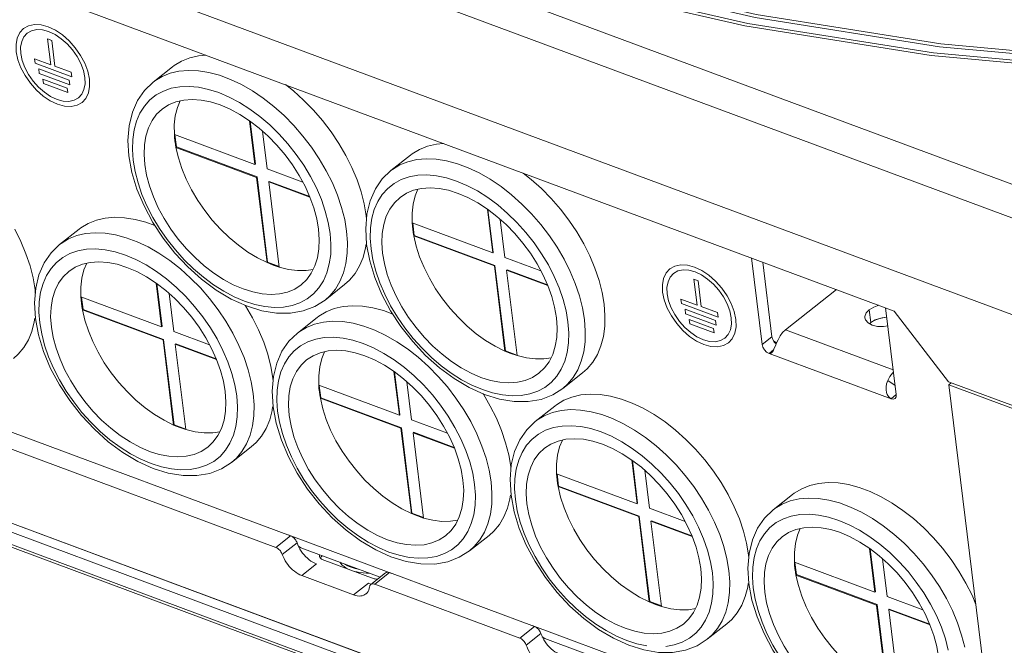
# Model space of a CAD drawing. Header units: millimetres. Extents: x -473 to 23648, y -382 to 1866.
# Tile 480 of 607: x 13247 to 13372, y 939 to 1019. Entities that reach past the tile are written whole.
import ezdxf

# ---------------------------------------------------------------- set-up
doc = ezdxf.new("R2010")
doc.units = ezdxf.units.MM
doc.header["$LTSCALE"] = 80
doc.layers.get('0').update_dxf_attribs({"linetype": 'CONTINUOUS'})

msp = doc.modelspace()

# ---------------------------------------------------------------- linework, layer by layer
at = {"linetype": 'Continuous', "lineweight": 0}
for p, q in [((13383.567, 994.203), (13196.288, 1063.87)), ((13381.98, 990.502), (13194.701, 1060.169)), ((13383.648, 977.597), (13194.251, 1048.052)), ((13220.49, 1033.179), (13358.492, 981.843)), ((13250.831, 1016.468), (13251.237, 1013.182)), ((13251.374, 1016.266), (13250.831, 1016.468)), ((13251.779, 1012.981), (13251.374, 1016.266)), ((13249.253, 1013.372), (13249.182, 1013.947)), ((13249.182, 1013.947), (13251.237, 1013.182)), ((13253.905, 1011.641), (13249.253, 1013.372)), ((13251.779, 1012.981), (13253.834, 1012.216)), ((13266.739, 1012.921), (13264.245, 1010.952)), ((13249.712, 1012.653), (13253.588, 1011.211)), ((13249.782, 1012.078), (13249.712, 1012.653)), ((13253.659, 1010.636), (13249.782, 1012.078)), ((13253.834, 1012.216), (13253.905, 1011.641)), ((13250.241, 1011.359), (13253.342, 1010.205)), ((13250.312, 1010.784), (13250.241, 1011.359)), ((13253.413, 1009.63), (13250.312, 1010.784)), ((13253.588, 1011.211), (13253.659, 1010.636)), ((13253.342, 1010.205), (13253.413, 1009.63)), ((13276.517, 1006.06), (13277.204, 1000.497)), ((13276.593, 1006.004), (13277.266, 1000.546)), ((13266.958, 1004.308), (13267.161, 1002.665)), ((13277.204, 1000.497), (13266.958, 1004.308)), ((13267.03, 1004.281), (13267.223, 1002.715)), ((13278.754, 999.92), (13278.159, 1004.747)), ((13267.161, 1002.665), (13267.223, 1002.715)), ((13267.161, 1002.665), (13277.406, 998.854)), ((13267.223, 1002.715), (13277.469, 998.903)), ((13296.975, 1001.673), (13294.481, 999.704)), ((13277.204, 1000.497), (13277.266, 1000.546)), ((13283.309, 998.226), (13278.754, 999.92)), ((13277.406, 998.854), (13277.469, 998.903)), ((13277.406, 998.854), (13278.745, 988)), ((13277.469, 998.903), (13278.808, 988.049)), ((13278.957, 998.277), (13279.019, 998.327)), ((13280.296, 987.423), (13278.957, 998.277)), ((13278.957, 998.277), (13284.205, 996.325)), ((13279.019, 998.327), (13284.168, 996.411)), ((13306.754, 994.812), (13307.44, 989.249)), ((13306.829, 994.756), (13307.502, 989.298)), ((13291.392, 993.551), (13291.359, 993.977)), ((13297.195, 993.06), (13297.397, 991.418)), ((13307.44, 989.249), (13297.195, 993.06)), ((13297.266, 993.034), (13297.46, 991.467)), ((13308.991, 988.672), (13308.395, 993.499)), ((13254.863, 992.261), (13252.369, 990.293)), ((13297.397, 991.418), (13297.46, 991.467)), ((13297.397, 991.418), (13307.643, 987.606)), ((13297.46, 991.467), (13307.705, 987.656)), ((13307.44, 989.249), (13307.502, 989.298)), ((13278.745, 988), (13278.808, 988.049)), ((13278.745, 988), (13280.296, 987.423)), ((13278.808, 988.049), (13280.287, 987.499)), ((13313.545, 986.978), (13308.991, 988.672)), ((13340.335, 988.597), (13341.695, 977.573)), ((13341.769, 988.064), (13342.942, 978.558)), ((13307.643, 987.606), (13307.705, 987.656)), ((13307.643, 987.606), (13308.982, 976.752)), ((13307.705, 987.656), (13309.044, 976.802)), ((13309.193, 987.03), (13309.256, 987.079)), ((13310.532, 976.176), (13309.193, 987.03)), ((13309.193, 987.03), (13314.442, 985.077)), ((13309.256, 987.079), (13314.405, 985.163)), ((13264.642, 985.401), (13265.328, 979.838)), ((13264.717, 985.345), (13265.39, 979.887)), ((13333.417, 982.612), (13333.012, 985.897)), ((13333.012, 985.897), (13333.555, 985.695)), ((13333.555, 985.695), (13333.96, 982.41)), ((13249.28, 984.14), (13249.247, 984.565)), ((13266.879, 979.261), (13266.283, 984.088)), ((13288.612, 985.214), (13286.118, 983.245)), ((13344.652, 979.459), (13351.137, 984.579)), ((13255.083, 983.649), (13255.285, 982.006)), ((13265.328, 979.838), (13255.083, 983.649)), ((13255.154, 983.622), (13255.348, 982.055)), ((13333.417, 982.612), (13331.363, 983.376)), ((13331.363, 983.376), (13331.434, 982.801)), ((13331.434, 982.801), (13336.086, 981.071)), ((13255.285, 982.006), (13255.348, 982.055)), ((13255.285, 982.006), (13265.531, 978.195)), ((13255.348, 982.055), (13265.593, 978.244)), ((13335.769, 980.64), (13331.892, 982.082)), ((13331.892, 982.082), (13331.963, 981.507)), ((13331.963, 981.507), (13335.84, 980.065)), ((13336.015, 981.645), (13333.96, 982.41)), ((13336.086, 981.071), (13336.015, 981.645)), ((13355.302, 982.014), (13355.505, 980.371)), ((13357.391, 982.252), (13358.751, 971.228)), ((13358.492, 981.843), (13365.374, 972.862)), ((13285.099, 981.014), (13282.606, 979.045)), ((13335.523, 979.634), (13332.422, 980.788)), ((13332.422, 980.788), (13332.493, 980.213)), ((13335.84, 980.065), (13335.769, 980.64)), ((13355.505, 980.371), (13355.373, 980.229)), ((13355.505, 980.371), (13355.377, 980.228)), ((13265.328, 979.838), (13265.39, 979.887)), ((13271.433, 977.567), (13266.879, 979.261)), ((13332.493, 980.213), (13335.594, 979.059)), ((13335.594, 979.059), (13335.523, 979.634)), ((13358.365, 974.358), (13344.652, 979.459)), ((13265.531, 978.195), (13265.593, 978.244)), ((13265.531, 978.195), (13266.87, 967.341)), ((13265.593, 978.244), (13266.932, 967.39)), ((13342.942, 978.558), (13341.695, 977.573)), ((13342.942, 978.558), (13343.04, 978.221)), ((13343.04, 978.221), (13343.241, 977.892)), ((13343.538, 977.802), (13343.133, 978.069)), ((13343.241, 977.892), (13343.476, 977.658)), ((13267.081, 977.618), (13267.144, 977.667)), ((13268.42, 966.764), (13267.081, 977.618)), ((13267.081, 977.618), (13272.329, 975.666)), ((13267.144, 977.667), (13272.293, 975.752)), ((13308.982, 976.752), (13309.044, 976.802)), ((13308.982, 976.752), (13310.532, 976.176)), ((13309.044, 976.802), (13310.523, 976.252)), ((13343.155, 976.924), (13342.572, 976.464)), ((13342.572, 976.464), (13358.077, 970.695)), ((13294.878, 974.153), (13295.564, 968.59)), ((13294.953, 974.097), (13295.627, 968.639)), ((13318.848, 973.966), (13316.354, 971.997)), ((13281.729, 953.253), (13227.554, 973.406)), ((13279.516, 972.892), (13279.483, 973.318)), ((13297.115, 968.013), (13296.519, 972.84)), ((13358.609, 972.383), (13357.672, 973.012)), ((13385.145, 965.507), (13365.374, 972.862)), ((13225.684, 971.929), (13279.859, 951.777)), ((13285.319, 972.401), (13285.522, 970.758)), ((13295.564, 968.59), (13285.319, 972.401)), ((13285.391, 972.375), (13285.584, 970.808)), ((13365.736, 972.697), (13365.425, 972.451)), ((13365.425, 972.451), (13385.196, 965.096)), ((13365.425, 972.451), (13371.707, 921.528)), ((13285.522, 970.758), (13285.584, 970.808)), ((13285.522, 970.758), (13295.767, 966.947)), ((13285.584, 970.808), (13295.829, 966.996)), ((13358.077, 970.695), (13358.752, 971.228)), ((13315.336, 969.766), (13312.842, 967.797)), ((13295.564, 968.59), (13295.627, 968.639)), ((13301.67, 966.319), (13297.115, 968.013)), ((13385.986, 901.719), (13210.77, 966.898)), ((13266.87, 967.341), (13266.932, 967.39)), ((13266.87, 967.341), (13268.42, 966.764)), ((13266.932, 967.39), (13268.411, 966.84)), ((13295.767, 966.947), (13295.829, 966.996)), ((13295.767, 966.947), (13297.106, 956.093)), ((13295.829, 966.996), (13297.168, 956.143)), ((13210.973, 965.255), (13386.189, 900.076)), ((13215.27, 966.399), (13381.183, 904.681)), ((13215.633, 966.235), (13381.545, 904.516)), ((13297.318, 966.37), (13297.38, 966.42)), ((13298.657, 955.517), (13297.318, 966.37)), ((13297.318, 966.37), (13302.566, 964.418)), ((13297.38, 966.42), (13302.529, 964.504)), ((13211.248, 964.81), (13386.464, 899.631)), ((13276.736, 964.555), (13274.242, 962.586)), ((13325.114, 962.905), (13325.801, 957.342)), ((13325.19, 962.849), (13325.863, 957.391)), ((13309.752, 961.644), (13309.72, 962.07)), ((13327.351, 956.765), (13326.756, 961.593)), ((13315.555, 961.153), (13315.758, 959.511)), ((13325.801, 957.342), (13315.555, 961.153)), ((13315.627, 961.127), (13315.82, 959.56)), ((13315.758, 959.511), (13315.82, 959.56)), ((13315.758, 959.511), (13326.003, 955.7)), ((13315.82, 959.56), (13326.066, 955.749)), ((13345.572, 958.518), (13343.078, 956.55)), ((13325.801, 957.342), (13325.863, 957.391)), ((13331.906, 955.071), (13327.351, 956.765)), ((13297.106, 956.093), (13297.168, 956.143)), ((13297.106, 956.093), (13298.657, 955.517)), ((13297.168, 956.143), (13298.647, 955.592)), ((13326.003, 955.7), (13326.066, 955.749)), ((13326.003, 955.7), (13327.342, 944.846)), ((13326.066, 955.749), (13327.405, 944.895)), ((13327.554, 955.123), (13327.616, 955.172)), ((13327.554, 955.123), (13332.802, 953.17)), ((13328.893, 944.269), (13327.554, 955.123)), ((13327.616, 955.172), (13332.766, 953.256)), ((13279.859, 951.777), (13281.729, 953.253)), ((13281.437, 953.362), (13294.617, 948.459)), ((13306.972, 953.307), (13304.479, 951.338)), ((13280.685, 950.881), (13282.556, 952.358)), ((13283.037, 951.738), (13282.725, 951.927)), ((13293.118, 947.988), (13283.036, 951.738)), ((13355.351, 951.658), (13356.037, 946.094)), ((13355.426, 951.601), (13356.099, 946.144)), ((13285.651, 950.766), (13285.669, 950.622)), ((13285.787, 950.715), (13285.669, 950.622)), ((13285.77, 950.252), (13292.36, 947.8)), ((13339.989, 950.397), (13339.956, 950.822)), ((13357.588, 945.518), (13356.992, 950.345)), ((13283.165, 948.196), (13285.036, 949.672)), ((13345.792, 949.906), (13345.994, 948.263)), ((13356.037, 946.094), (13345.792, 949.906)), ((13345.863, 949.879), (13346.057, 948.312)), ((13283.165, 948.196), (13289.755, 945.744)), ((13293.806, 948.531), (13291.936, 947.055)), ((13294.324, 948.568), (13292.454, 947.091)), ((13312.741, 941.717), (13294.324, 948.568)), ((13345.994, 948.263), (13346.057, 948.312)), ((13345.994, 948.263), (13356.24, 944.452)), ((13346.057, 948.312), (13356.302, 944.501)), ((13289.755, 945.744), (13291.626, 947.221)), ((13291.626, 947.221), (13291.859, 947.146)), ((13291.859, 947.146), (13292.01, 947.114)), ((13292.454, 947.091), (13310.87, 940.241)), ((13356.037, 946.094), (13356.099, 946.144)), ((13362.142, 943.823), (13357.588, 945.518)), ((13327.342, 944.846), (13327.405, 944.895)), ((13327.342, 944.846), (13328.893, 944.269)), ((13327.405, 944.895), (13328.884, 944.345)), ((13356.24, 944.452), (13356.302, 944.501)), ((13356.24, 944.452), (13357.579, 933.598)), ((13356.302, 944.501), (13357.641, 933.647)), ((13357.79, 943.875), (13357.853, 943.924)), ((13357.853, 943.924), (13363.002, 942.009)), ((13359.129, 933.021), (13357.79, 943.875)), ((13357.79, 943.875), (13363.039, 941.923)), ((13310.87, 940.241), (13312.741, 941.717)), ((13312.448, 941.826), (13325.628, 936.923)), ((13337.209, 942.059), (13334.715, 940.091)), ((13311.697, 939.345), (13313.567, 940.822)), ((13314.048, 940.202), (13313.736, 940.391)), ((13324.129, 936.452), (13314.048, 940.202))]:
    msp.add_line(p, q, dxfattribs=at)
for points in [[(13297.585, 1030.868), (13318.492, 1024.341), (13340.79, 1019.191), (13364.247, 1015.474), (13388.612, 1013.229)], [(13297.671, 1031.311), (13318.59, 1024.749), (13340.914, 1019.572), (13364.407, 1015.836), (13388.812, 1013.584)], [(13388, 1012.448), (13363.485, 1014.705), (13339.889, 1018.437), (13317.466, 1023.602), (13296.444, 1030.143)], [(13387.799, 1012.093), (13363.183, 1014.359), (13339.486, 1018.111), (13316.97, 1023.302)], [(13256.16, 1011.351), (13255.953, 1012.341), (13255.577, 1013.36), (13255.046, 1014.367), (13254.367, 1015.343), (13253.59, 1016.214), (13252.734, 1016.966), (13251.831, 1017.57), (13250.9, 1018.01), (13250.008, 1018.252), (13249.173, 1018.297), (13248.427, 1018.144), (13247.789, 1017.79), (13247.304, 1017.261), (13246.98, 1016.573), (13246.828, 1015.752), (13246.856, 1014.812)], [(13255.578, 1011.567), (13255.397, 1012.434), (13255.068, 1013.325), (13254.604, 1014.207), (13254.01, 1015.06), (13253.33, 1015.822), (13252.581, 1016.481), (13251.791, 1017.009), (13250.976, 1017.394), (13250.196, 1017.605), (13249.465, 1017.645), (13248.812, 1017.511), (13248.254, 1017.201), (13247.83, 1016.738), (13247.546, 1016.136), (13247.413, 1015.418), (13247.438, 1014.596)], [(13246.856, 1014.812), (13247.063, 1013.822), (13247.439, 1012.803), (13247.97, 1011.796), (13248.649, 1010.82), (13249.425, 1009.949), (13250.282, 1009.197), (13251.184, 1008.593), (13252.116, 1008.153), (13253.008, 1007.911), (13253.843, 1007.866), (13254.589, 1008.019), (13255.227, 1008.373), (13255.712, 1008.902), (13256.036, 1009.59), (13256.188, 1010.411), (13256.16, 1011.351)], [(13247.438, 1014.596), (13247.619, 1013.729), (13247.947, 1012.838), (13248.412, 1011.956), (13249.006, 1011.103), (13249.686, 1010.341), (13250.435, 1009.682), (13251.225, 1009.154), (13252.04, 1008.769), (13252.82, 1008.557), (13253.551, 1008.518), (13254.203, 1008.652), (13254.762, 1008.962), (13255.186, 1009.424), (13255.47, 1010.027), (13255.603, 1010.745), (13255.578, 1011.567)], [(13266.739, 1012.921), (13266.951, 1013.081), (13267.885, 1013.647), (13268.919, 1014.062), (13270.043, 1014.324), (13270.96, 1014.404)], [(13264.245, 1010.952), (13264.457, 1011.113), (13265.391, 1011.678), (13266.425, 1012.094), (13267.549, 1012.355), (13268.752, 1012.461), (13270.02, 1012.408), (13271.341, 1012.199), (13272.702, 1011.834), (13274.088, 1011.319), (13275.486, 1010.657), (13276.88, 1009.857), (13278.257, 1008.925), (13279.602, 1007.872), (13280.902, 1006.708), (13282.143, 1005.446), (13283.313, 1004.099), (13284.399, 1002.679), (13285.391, 1001.202), (13286.278, 999.683), (13287.051, 998.138), (13287.702, 996.581), (13288.225, 995.031), (13288.614, 993.501), (13288.865, 992.008)], [(13264.245, 1010.952), (13263.164, 1009.907), (13262.283, 1008.63), (13261.622, 1007.13), (13261.206, 1005.426), (13261.055, 1003.559), (13261.172, 1001.573)], [(13261.725, 1001.018), (13261.623, 1002.379), (13261.659, 1003.674), (13261.832, 1004.889), (13262.142, 1006.011), (13262.585, 1007.026), (13263.155, 1007.925), (13263.846, 1008.697), (13264.652, 1009.335), (13265.563, 1009.829), (13266.569, 1010.177), (13267.659, 1010.373), (13268.821, 1010.415), (13270.042, 1010.304), (13271.31, 1010.039), (13272.61, 1009.625), (13273.928, 1009.065), (13275.249, 1008.367), (13276.559, 1007.536), (13277.844, 1006.584), (13279.09, 1005.519), (13280.282, 1004.354), (13281.408, 1003.101), (13282.456, 1001.775), (13283.414, 1000.389), (13284.272, 998.959), (13285.019, 997.5), (13285.649, 996.03), (13286.153, 994.562), (13286.528, 993.115), (13286.767, 991.703)], [(13281.07, 1010.643), (13282.096, 1009.841), (13283.396, 1008.677), (13284.637, 1007.415), (13285.807, 1006.067), (13286.893, 1004.648), (13287.885, 1003.171), (13288.772, 1001.652), (13289.545, 1000.106), (13290.196, 998.55), (13290.719, 996.999), (13291.108, 995.47), (13291.359, 993.977)], [(13265.417, 1007.545), (13266.229, 1008.073), (13267.146, 1008.457), (13268.152, 1008.689), (13269.235, 1008.765), (13270.38, 1008.685), (13271.574, 1008.451), (13272.802, 1008.064), (13274.048, 1007.531), (13275.297, 1006.856), (13276.532, 1006.05), (13277.739, 1005.122), (13278.902, 1004.084), (13280.006, 1002.949), (13281.037, 1001.73), (13281.984, 1000.445), (13282.833, 999.107), (13283.574, 997.736), (13284.197, 996.347), (13284.696, 994.958), (13285.063, 993.587), (13285.294, 992.251)], [(13266.958, 1004.308), (13266.953, 1005.528), (13267.081, 1006.674), (13267.343, 1007.733), (13267.691, 1008.582)], [(13263.198, 1000.47), (13263.106, 1001.755), (13263.154, 1002.971), (13263.341, 1004.105), (13263.666, 1005.141), (13264.124, 1006.067), (13264.708, 1006.871), (13265.417, 1007.545)], [(13267.032, 1003.497), (13266.989, 1003.906), (13266.958, 1004.308)], [(13267.032, 1003.497), (13267.09, 1003.083), (13267.161, 1002.665)], [(13296.975, 1001.673), (13297.187, 1001.834), (13298.121, 1002.399), (13299.155, 1002.815), (13300.28, 1003.076), (13301.196, 1003.157)], [(13261.172, 1001.573), (13261.561, 999.477), (13262.209, 997.346), (13263.102, 995.213), (13264.217, 993.123), (13265.532, 991.112), (13267.024, 989.213), (13268.665, 987.459), (13270.427, 985.881), (13272.281, 984.509), (13274.197, 983.369), (13276.135, 982.488), (13278.064, 981.886), (13279.938, 981.58), (13281.708, 981.574), (13283.348, 981.86), (13284.825, 982.424), (13286.118, 983.245)], [(13267.161, 1002.665), (13267.47, 1001.333), (13267.908, 999.976), (13268.468, 998.611), (13269.145, 997.257), (13269.93, 995.928), (13270.814, 994.64), (13271.785, 993.411), (13272.833, 992.253), (13273.944, 991.182), (13275.105, 990.21), (13276.302, 989.349), (13277.52, 988.609), (13278.745, 988)], [(13261.725, 1001.018), (13261.965, 999.606), (13262.339, 998.158), (13262.844, 996.691), (13263.473, 995.22), (13264.221, 993.762), (13265.079, 992.332), (13266.036, 990.946), (13267.084, 989.619), (13268.211, 988.367), (13269.403, 987.202), (13270.649, 986.137), (13271.933, 985.184), (13273.244, 984.354), (13274.565, 983.655), (13275.883, 983.096), (13277.183, 982.681), (13278.45, 982.417), (13279.672, 982.306), (13280.834, 982.348), (13281.924, 982.544), (13282.93, 982.891), (13283.841, 983.386), (13284.646, 984.023), (13285.338, 984.795), (13285.908, 985.694), (13286.35, 986.71), (13286.66, 987.832), (13286.834, 989.046), (13286.87, 990.342), (13286.767, 991.703)], [(13263.198, 1000.47), (13263.43, 999.134), (13263.797, 997.763), (13264.295, 996.374), (13264.919, 994.985), (13265.66, 993.613), (13266.509, 992.276), (13267.455, 990.99), (13268.487, 989.772), (13269.591, 988.637), (13270.754, 987.598), (13271.96, 986.67), (13273.196, 985.864), (13274.444, 985.19), (13275.69, 984.656), (13276.918, 984.27), (13278.112, 984.035), (13279.258, 983.956), (13280.341, 984.032), (13281.347, 984.264), (13282.263, 984.647), (13283.076, 985.176)], [(13294.481, 999.704), (13294.694, 999.865), (13295.628, 1000.43), (13296.662, 1000.846), (13297.786, 1001.108), (13298.988, 1001.213), (13300.257, 1001.161), (13301.578, 1000.951), (13302.939, 1000.587), (13304.325, 1000.071), (13305.722, 999.409), (13307.116, 998.609), (13308.493, 997.677), (13309.838, 996.624), (13311.138, 995.461), (13312.38, 994.199), (13313.549, 992.851), (13314.636, 991.431), (13315.627, 989.954), (13316.514, 988.435), (13317.287, 986.89), (13317.939, 985.334), (13318.462, 983.783), (13318.851, 982.253), (13319.102, 980.76)], [(13294.481, 999.704), (13293.401, 998.659), (13292.519, 997.383), (13291.858, 995.882), (13291.443, 994.179), (13291.291, 992.311), (13291.408, 990.325)], [(13291.962, 989.77), (13291.859, 991.131), (13291.895, 992.426), (13292.069, 993.641), (13292.379, 994.763), (13292.821, 995.779), (13293.391, 996.678), (13294.083, 997.45), (13294.888, 998.087), (13295.799, 998.582), (13296.805, 998.929), (13297.895, 999.125), (13299.057, 999.167), (13300.279, 999.056), (13301.546, 998.791), (13302.846, 998.377), (13304.164, 997.818), (13305.485, 997.119), (13306.795, 996.289), (13308.08, 995.336), (13309.326, 994.271), (13310.518, 993.106), (13311.645, 991.854), (13312.693, 990.527), (13313.65, 989.141), (13314.508, 987.711), (13315.256, 986.253), (13315.885, 984.782), (13316.39, 983.314), (13316.764, 981.867), (13317.004, 980.455)], [(13311.307, 999.395), (13312.332, 998.593), (13313.632, 997.429), (13314.873, 996.167), (13316.043, 994.819), (13317.129, 993.4), (13318.121, 991.923), (13319.008, 990.404), (13319.781, 988.858), (13320.432, 987.302), (13320.955, 985.751), (13321.344, 984.222), (13321.595, 982.729)], [(13295.653, 996.297), (13296.465, 996.826), (13297.382, 997.209), (13298.388, 997.441), (13299.471, 997.517), (13300.617, 997.438), (13301.811, 997.203), (13303.039, 996.817), (13304.285, 996.283), (13305.533, 995.609), (13306.769, 994.803), (13307.975, 993.874), (13309.138, 992.836), (13310.242, 991.701), (13311.274, 990.483), (13312.22, 989.197), (13313.069, 987.86), (13313.81, 986.488), (13314.434, 985.099), (13314.932, 983.71), (13315.299, 982.339), (13315.531, 981.003)], [(13297.195, 993.06), (13297.189, 994.28), (13297.318, 995.427), (13297.579, 996.485), (13297.927, 997.335)], [(13293.435, 989.222), (13293.343, 990.507), (13293.39, 991.724), (13293.578, 992.857), (13293.902, 993.894), (13294.36, 994.819), (13294.945, 995.623), (13295.653, 996.297)], [(13254.863, 992.262), (13255.075, 992.422), (13256.009, 992.988), (13257.043, 993.403), (13258.167, 993.665), (13259.37, 993.77), (13260.638, 993.718), (13261.96, 993.508), (13263.32, 993.144), (13264.488, 992.71)], [(13297.269, 992.249), (13297.225, 992.658), (13297.195, 993.06)], [(13246.66, 992.24), (13247.433, 990.695), (13248.084, 989.139), (13248.607, 987.588), (13248.996, 986.058), (13249.247, 984.565)], [(13252.369, 990.293), (13252.582, 990.454), (13253.516, 991.019), (13254.55, 991.435), (13255.674, 991.696), (13256.876, 991.802), (13258.145, 991.749), (13259.466, 991.54), (13260.827, 991.175), (13262.213, 990.66), (13263.61, 989.998), (13265.004, 989.197), (13266.381, 988.266), (13267.726, 987.213), (13269.026, 986.049), (13270.267, 984.787), (13271.437, 983.439), (13272.524, 982.02), (13273.515, 980.543), (13274.402, 979.024), (13275.175, 977.478), (13275.827, 975.922), (13276.35, 974.371), (13276.739, 972.842), (13276.99, 971.349)], [(13283.076, 985.176), (13283.784, 985.85), (13284.369, 986.653), (13284.827, 987.579), (13285.151, 988.616), (13285.339, 989.749), (13285.386, 990.966), (13285.294, 992.251)], [(13286.118, 983.245), (13286.729, 983.793), (13287.434, 984.639), (13288.014, 985.613), (13288.462, 986.704), (13288.773, 987.902), (13288.945, 989.194), (13288.976, 990.568), (13288.865, 992.008)], [(13297.269, 992.249), (13297.326, 991.835), (13297.397, 991.418)], [(13252.369, 990.293), (13251.289, 989.248), (13250.407, 987.971), (13249.746, 986.47), (13249.331, 984.767), (13249.179, 982.9), (13249.296, 980.913)], [(13288.611, 985.214), (13289.223, 985.762), (13289.928, 986.608), (13290.508, 987.581), (13290.955, 988.673), (13291.267, 989.871), (13291.329, 990.335)], [(13291.408, 990.325), (13291.797, 988.229), (13292.445, 986.098), (13293.338, 983.966), (13294.454, 981.875), (13295.769, 979.865), (13297.26, 977.965), (13298.901, 976.211), (13300.663, 974.633), (13302.517, 973.261), (13304.433, 972.121), (13306.371, 971.241), (13308.3, 970.639), (13310.174, 970.332), (13311.945, 970.326), (13313.584, 970.612), (13315.062, 971.176), (13316.354, 971.997)], [(13297.397, 991.418), (13297.706, 990.085), (13298.144, 988.728), (13298.705, 987.364), (13299.382, 986.009), (13300.166, 984.68), (13301.05, 983.393), (13302.021, 982.163), (13303.069, 981.005), (13304.18, 979.934), (13305.341, 978.962), (13306.538, 978.101), (13307.756, 977.362), (13308.982, 976.752)], [(13249.85, 980.359), (13249.747, 981.72), (13249.783, 983.015), (13249.957, 984.23), (13250.267, 985.351), (13250.709, 986.367), (13251.279, 987.266), (13251.971, 988.038), (13252.776, 988.675), (13253.687, 989.17), (13254.693, 989.518), (13255.783, 989.714), (13256.945, 989.756), (13258.167, 989.644), (13259.434, 989.38), (13260.734, 988.966), (13262.052, 988.406), (13263.373, 987.708), (13264.683, 986.877), (13265.968, 985.925), (13267.214, 984.86), (13268.406, 983.695), (13269.533, 982.442), (13270.581, 981.116), (13271.538, 979.73), (13272.396, 978.3), (13273.143, 976.841), (13273.773, 975.37), (13274.278, 973.903), (13274.652, 972.456), (13274.892, 971.043)], [(13291.962, 989.77), (13292.201, 988.358), (13292.576, 986.911), (13293.08, 985.443), (13293.71, 983.972), (13294.457, 982.514), (13295.315, 981.084), (13296.273, 979.698), (13297.321, 978.372), (13298.447, 977.119), (13299.639, 975.954), (13300.885, 974.889), (13302.17, 973.936), (13303.48, 973.106), (13304.801, 972.407), (13306.119, 971.848), (13307.419, 971.434), (13308.687, 971.169), (13309.908, 971.058), (13311.07, 971.1), (13312.16, 971.296), (13313.166, 971.643), (13314.077, 972.138), (13314.883, 972.775), (13315.574, 973.548), (13316.144, 974.446), (13316.587, 975.462), (13316.896, 976.584), (13317.07, 977.799), (13317.106, 979.094), (13317.004, 980.455)], [(13293.435, 989.222), (13293.666, 987.886), (13294.033, 986.515), (13294.532, 985.126), (13295.155, 983.737), (13295.896, 982.365), (13296.745, 981.028), (13297.692, 979.743), (13298.723, 978.524), (13299.827, 977.389), (13300.99, 976.351), (13302.197, 975.423), (13303.432, 974.616), (13304.681, 973.942), (13305.927, 973.408), (13307.154, 973.022), (13308.349, 972.787), (13309.494, 972.708), (13310.577, 972.784), (13311.583, 973.016), (13312.5, 973.399), (13313.312, 973.928)], [(13253.541, 986.886), (13254.353, 987.414), (13255.27, 987.798), (13256.276, 988.029), (13257.359, 988.106), (13258.505, 988.026), (13259.699, 987.792), (13260.927, 987.405), (13262.173, 986.872), (13263.421, 986.197), (13264.657, 985.391), (13265.863, 984.463), (13267.026, 983.425), (13268.13, 982.289), (13269.162, 981.071), (13270.108, 979.785), (13270.957, 978.448), (13271.698, 977.077), (13272.322, 975.688), (13272.82, 974.299), (13273.187, 972.928), (13273.419, 971.591)], [(13255.083, 983.649), (13255.077, 984.869), (13255.206, 986.015), (13255.467, 987.074), (13255.815, 987.923)], [(13278.745, 988), (13279.524, 987.683), (13280.296, 987.423)], [(13251.323, 979.811), (13251.231, 981.096), (13251.278, 982.312), (13251.466, 983.446), (13251.79, 984.482), (13252.248, 985.408), (13252.833, 986.212), (13253.541, 986.886)], [(13280.296, 987.423), (13281.482, 987.136), (13282.626, 986.996), (13283.716, 987.007), (13284.613, 987.147)], [(13338.341, 980.78), (13338.134, 981.77), (13337.758, 982.789), (13337.227, 983.797), (13336.548, 984.772), (13335.771, 985.643), (13334.915, 986.395), (13334.012, 986.999), (13333.081, 987.439), (13332.189, 987.681), (13331.354, 987.726), (13330.608, 987.573), (13329.97, 987.219), (13329.485, 986.69), (13329.161, 986.002), (13329.009, 985.181), (13329.037, 984.241)], [(13337.759, 980.997), (13337.578, 981.863), (13337.249, 982.754), (13336.785, 983.636), (13336.191, 984.489), (13335.511, 985.252), (13334.762, 985.91), (13333.972, 986.438), (13333.157, 986.823), (13332.376, 987.035), (13331.646, 987.074), (13330.993, 986.94), (13330.435, 986.63), (13330.011, 986.168), (13329.727, 985.566), (13329.594, 984.847), (13329.619, 984.025)], [(13329.037, 984.241), (13329.244, 983.251), (13329.62, 982.233), (13330.151, 981.225), (13330.829, 980.25), (13331.606, 979.378), (13332.462, 978.626), (13333.365, 978.022), (13334.297, 977.583), (13335.189, 977.34), (13336.024, 977.295), (13336.769, 977.448), (13337.408, 977.802), (13337.893, 978.331), (13338.217, 979.019), (13338.369, 979.84), (13338.341, 980.78)], [(13329.619, 984.025), (13329.799, 983.158), (13330.128, 982.267), (13330.593, 981.386), (13331.187, 980.532), (13331.867, 979.77), (13332.616, 979.112), (13333.406, 978.583), (13334.221, 978.199), (13335.001, 977.987), (13335.732, 977.947), (13336.384, 978.081), (13336.943, 978.391), (13337.367, 978.854), (13337.651, 979.456), (13337.784, 980.174), (13337.759, 980.997)], [(13255.157, 982.838), (13255.113, 983.247), (13255.083, 983.649)], [(13255.157, 982.838), (13255.214, 982.424), (13255.285, 982.006)], [(13318.848, 973.966), (13319.459, 974.514), (13320.164, 975.36), (13320.744, 976.333), (13321.192, 977.425), (13321.503, 978.623), (13321.675, 979.915), (13321.706, 981.289), (13321.595, 982.729)], [(13255.285, 982.006), (13255.594, 980.673), (13256.032, 979.316), (13256.593, 977.952), (13257.27, 976.597), (13258.054, 975.268), (13258.938, 973.981), (13259.909, 972.752), (13260.957, 971.594), (13262.068, 970.523), (13263.229, 969.551), (13264.426, 968.69), (13265.644, 967.95), (13266.87, 967.341)], [(13275.976, 982.561), (13276.009, 982.512), (13276.896, 980.993), (13277.669, 979.447), (13278.32, 977.891), (13278.843, 976.34), (13279.232, 974.81), (13279.483, 973.318)], [(13285.099, 981.014), (13285.312, 981.174), (13286.246, 981.74), (13287.28, 982.155), (13288.404, 982.417), (13289.606, 982.523), (13290.875, 982.47), (13292.196, 982.261), (13293.557, 981.896), (13294.724, 981.462)], [(13355.302, 982.014), (13354.916, 981.598), (13354.756, 981.153), (13354.76, 980.987)], [(13356.521, 982.576), (13355.879, 982.359), (13355.302, 982.014)], [(13246.499, 975.802), (13247.111, 976.351), (13247.816, 977.196), (13248.395, 978.17), (13248.843, 979.261), (13249.155, 980.459), (13249.217, 980.924)], [(13249.296, 980.913), (13249.685, 978.818), (13250.333, 976.686), (13251.226, 974.554), (13252.342, 972.464), (13253.657, 970.453), (13255.148, 968.554), (13256.789, 966.8), (13258.551, 965.222), (13260.405, 963.85), (13262.321, 962.71), (13264.259, 961.829), (13266.188, 961.227), (13268.062, 960.921), (13269.833, 960.915), (13271.472, 961.201), (13272.95, 961.765), (13274.242, 962.586)], [(13249.85, 980.359), (13250.089, 978.947), (13250.464, 977.499), (13250.968, 976.032), (13251.598, 974.561), (13252.345, 973.103), (13253.203, 971.673), (13254.161, 970.287), (13255.209, 968.96), (13256.335, 967.708), (13257.527, 966.542), (13258.773, 965.478), (13260.058, 964.525), (13261.368, 963.695), (13262.689, 962.996), (13264.007, 962.437), (13265.307, 962.022), (13266.575, 961.758), (13267.796, 961.646), (13268.958, 961.689), (13270.048, 961.885), (13271.054, 962.232), (13271.965, 962.727), (13272.771, 963.364), (13273.462, 964.136), (13274.032, 965.035), (13274.475, 966.051), (13274.784, 967.172), (13274.958, 968.387), (13274.994, 969.682), (13274.892, 971.043)], [(13282.606, 979.045), (13282.818, 979.206), (13283.752, 979.771), (13284.786, 980.187), (13285.91, 980.449), (13287.113, 980.554), (13288.381, 980.502), (13289.702, 980.292), (13291.063, 979.928), (13292.449, 979.412), (13293.846, 978.75), (13295.241, 977.95), (13296.617, 977.018), (13297.963, 975.965), (13299.263, 974.802), (13300.504, 973.54), (13301.674, 972.192), (13302.76, 970.772), (13303.752, 969.295), (13304.639, 967.776), (13305.412, 966.231), (13306.063, 964.675), (13306.586, 963.124), (13306.975, 961.594), (13307.226, 960.101)], [(13313.312, 973.928), (13314.021, 974.602), (13314.605, 975.406), (13315.063, 976.332), (13315.387, 977.368), (13315.575, 978.501), (13315.623, 979.718), (13315.531, 981.003)], [(13316.354, 971.997), (13316.965, 972.546), (13317.671, 973.391), (13318.25, 974.365), (13318.698, 975.456), (13319.01, 976.654), (13319.182, 977.946), (13319.212, 979.32), (13319.102, 980.76)], [(13354.76, 980.987), (13354.84, 980.721), (13355.159, 980.345), (13355.682, 980.062), (13356.357, 979.9), (13357.119, 979.873), (13357.675, 979.954)], [(13357.538, 981.065), (13356.791, 980.957), (13356.082, 980.716), (13355.505, 980.371)], [(13357.54, 981.049), (13356.96, 980.993), (13356.155, 980.748), (13355.505, 980.371)], [(13251.323, 979.811), (13251.554, 978.475), (13251.921, 977.103), (13252.42, 975.715), (13253.043, 974.326), (13253.784, 972.954), (13254.633, 971.617), (13255.58, 970.331), (13256.611, 969.113), (13257.715, 967.978), (13258.878, 966.939), (13260.085, 966.011), (13261.32, 965.205), (13262.569, 964.531), (13263.815, 963.997), (13265.042, 963.61), (13266.237, 963.376), (13267.382, 963.296), (13268.465, 963.373), (13269.471, 963.604), (13270.388, 963.988), (13271.2, 964.516)], [(13282.606, 979.045), (13281.525, 978), (13280.644, 976.723), (13279.983, 975.223), (13279.567, 973.52), (13279.415, 971.652), (13279.532, 969.666)], [(13344.652, 979.459), (13344.301, 979.121), (13343.985, 978.697), (13343.717, 978.204)], [(13280.086, 969.111), (13279.984, 970.472), (13280.019, 971.767), (13280.193, 972.982), (13280.503, 974.104), (13280.945, 975.119), (13281.515, 976.018), (13282.207, 976.791), (13283.013, 977.428), (13283.923, 977.923), (13284.929, 978.27), (13286.019, 978.466), (13287.181, 978.508), (13288.403, 978.397), (13289.671, 978.132), (13290.971, 977.718), (13292.288, 977.159), (13293.61, 976.46), (13294.92, 975.63), (13296.205, 974.677), (13297.45, 973.612), (13298.643, 972.447), (13299.769, 971.194), (13300.817, 969.868), (13301.775, 968.482), (13302.632, 967.052), (13303.38, 965.594), (13304.009, 964.123), (13304.514, 962.655), (13304.888, 961.208), (13305.128, 959.796)], [(13343.376, 977.423), (13343.533, 977.791), (13343.717, 978.204)], [(13283.777, 975.638), (13284.59, 976.166), (13285.507, 976.55), (13286.513, 976.782), (13287.595, 976.858), (13288.741, 976.779), (13289.935, 976.544), (13291.163, 976.158), (13292.409, 975.624), (13293.658, 974.95), (13294.893, 974.143), (13296.1, 973.215), (13297.262, 972.177), (13298.366, 971.042), (13299.398, 969.823), (13300.344, 968.538), (13301.193, 967.201), (13301.934, 965.829), (13302.558, 964.44), (13303.057, 963.051), (13303.424, 961.68), (13303.655, 960.344)], [(13285.319, 972.401), (13285.313, 973.621), (13285.442, 974.768), (13285.704, 975.826), (13286.051, 976.676)], [(13308.982, 976.752), (13309.761, 976.435), (13310.532, 976.176)], [(13341.695, 977.573), (13341.793, 977.237), (13341.994, 976.908), (13342.267, 976.636), (13342.572, 976.464)], [(13342.572, 976.464), (13342.733, 976.444), (13342.857, 976.495)], [(13342.857, 976.495), (13342.878, 976.51), (13343.003, 976.649), (13343.12, 976.85), (13343.241, 977.109), (13343.376, 977.423)], [(13281.559, 968.563), (13281.467, 969.848), (13281.515, 971.065), (13281.702, 972.198), (13282.027, 973.234), (13282.484, 974.16), (13283.069, 974.964), (13283.777, 975.638)], [(13310.532, 976.176), (13311.718, 975.888), (13312.863, 975.749), (13313.952, 975.759), (13314.849, 975.9)], [(13358.401, 974.069), (13358.256, 973.93), (13357.941, 973.506), (13357.672, 973.012)], [(13358.077, 970.695), (13357.907, 970.8), (13357.741, 970.981), (13357.606, 971.216), (13357.507, 971.498), (13357.453, 971.822), (13357.453, 972.186), (13357.521, 972.587), (13357.672, 973.012)], [(13271.2, 964.516), (13271.908, 965.191), (13272.493, 965.994), (13272.951, 966.92), (13273.275, 967.956), (13273.463, 969.09), (13273.511, 970.307), (13273.419, 971.591)], [(13285.393, 971.59), (13285.349, 971.999), (13285.319, 972.401)], [(13285.393, 971.59), (13285.451, 971.176), (13285.522, 970.758)], [(13274.242, 962.586), (13274.853, 963.134), (13275.559, 963.98), (13276.138, 964.953), (13276.586, 966.045), (13276.897, 967.243), (13277.07, 968.535), (13277.1, 969.909), (13276.99, 971.349)], [(13285.522, 970.758), (13285.831, 969.426), (13286.268, 968.069), (13286.829, 966.704), (13287.506, 965.35), (13288.291, 964.021), (13289.174, 962.734), (13290.146, 961.504), (13291.193, 960.346), (13292.304, 959.275), (13293.465, 958.303), (13294.662, 957.442), (13295.881, 956.703), (13297.106, 956.093)], [(13306.213, 971.313), (13306.245, 971.264), (13307.132, 969.745), (13307.905, 968.199), (13308.557, 966.643), (13309.08, 965.092), (13309.469, 963.563), (13309.72, 962.07)], [(13315.336, 969.766), (13315.548, 969.927), (13316.482, 970.492), (13317.516, 970.908), (13318.64, 971.17), (13319.843, 971.275), (13321.111, 971.222), (13322.432, 971.013), (13323.793, 970.648), (13325.179, 970.133), (13326.576, 969.471), (13327.971, 968.671), (13329.348, 967.739), (13330.693, 966.686), (13331.993, 965.523), (13333.234, 964.26), (13334.404, 962.913), (13335.49, 961.493), (13336.482, 960.016), (13337.369, 958.497), (13338.142, 956.952), (13338.793, 955.395), (13339.316, 953.845), (13339.705, 952.315), (13339.956, 950.822)], [(13358.596, 970.732), (13358.366, 970.648), (13358.077, 970.695)], [(13358.751, 971.228), (13358.731, 970.936), (13358.596, 970.732)], [(13276.736, 964.555), (13277.347, 965.103), (13278.052, 965.949), (13278.632, 966.922), (13279.08, 968.013), (13279.391, 969.211), (13279.453, 969.676)], [(13279.532, 969.666), (13279.921, 967.57), (13280.57, 965.439), (13281.462, 963.306), (13282.578, 961.216), (13283.893, 959.205), (13285.384, 957.306), (13287.025, 955.552), (13288.788, 953.974), (13290.641, 952.602), (13292.557, 951.462), (13294.496, 950.581), (13296.425, 949.98), (13298.299, 949.673), (13300.069, 949.667), (13301.709, 949.953), (13303.186, 950.517), (13304.479, 951.338)], [(13280.086, 969.111), (13280.326, 967.699), (13280.7, 966.251), (13281.205, 964.784), (13281.834, 963.313), (13282.582, 961.855), (13283.439, 960.425), (13284.397, 959.039), (13285.445, 957.712), (13286.571, 956.46), (13287.764, 955.295), (13289.009, 954.23), (13290.294, 953.277), (13291.604, 952.447), (13292.926, 951.748), (13294.243, 951.189), (13295.543, 950.775), (13296.811, 950.51), (13298.033, 950.399), (13299.195, 950.441), (13300.285, 950.637), (13301.291, 950.984), (13302.201, 951.479), (13303.007, 952.116), (13303.699, 952.888), (13304.269, 953.787), (13304.711, 954.803), (13305.021, 955.925), (13305.195, 957.14), (13305.23, 958.435), (13305.128, 959.796)], [(13312.842, 967.797), (13313.054, 967.958), (13313.988, 968.523), (13315.022, 968.939), (13316.146, 969.201), (13317.349, 969.306), (13318.617, 969.254), (13319.939, 969.044), (13321.299, 968.68), (13322.685, 968.164), (13324.083, 967.503), (13325.477, 966.702), (13326.854, 965.77), (13328.199, 964.717), (13329.499, 963.554), (13330.74, 962.292), (13331.91, 960.944), (13332.996, 959.524), (13333.988, 958.047), (13334.875, 956.529), (13335.648, 954.983), (13336.299, 953.427), (13336.822, 951.876), (13337.211, 950.346), (13337.462, 948.854)], [(13281.559, 968.563), (13281.79, 967.227), (13282.157, 965.856), (13282.656, 964.467), (13283.28, 963.078), (13284.021, 961.706), (13284.87, 960.369), (13285.816, 959.083), (13286.848, 957.865), (13287.952, 956.73), (13289.114, 955.692), (13290.321, 954.763), (13291.556, 953.957), (13292.805, 953.283), (13294.051, 952.749), (13295.279, 952.363), (13296.473, 952.128), (13297.619, 952.049), (13298.701, 952.125), (13299.707, 952.357), (13300.624, 952.74), (13301.437, 953.269)], [(13312.842, 967.797), (13311.762, 966.752), (13310.88, 965.476), (13310.219, 963.975), (13309.803, 962.272), (13309.652, 960.404), (13309.769, 958.418)], [(13266.87, 967.341), (13267.649, 967.024), (13268.42, 966.764)], [(13268.42, 966.764), (13269.606, 966.477), (13270.75, 966.337), (13271.84, 966.348), (13272.737, 966.488)], [(13310.322, 957.863), (13310.22, 959.224), (13310.256, 960.52), (13310.43, 961.734), (13310.739, 962.856), (13311.182, 963.872), (13311.752, 964.771), (13312.443, 965.543), (13313.249, 966.18), (13314.16, 966.675), (13315.166, 967.022), (13316.256, 967.218), (13317.418, 967.26), (13318.639, 967.149), (13319.907, 966.885), (13321.207, 966.47), (13322.525, 965.911), (13323.846, 965.212), (13325.156, 964.382), (13326.441, 963.429), (13327.687, 962.364), (13328.879, 961.199), (13330.005, 959.947), (13331.053, 958.62), (13332.011, 957.234), (13332.869, 955.804), (13333.616, 954.346), (13334.246, 952.875), (13334.75, 951.408), (13335.125, 949.96), (13335.364, 948.548)], [(13314.014, 964.39), (13314.826, 964.919), (13315.743, 965.302), (13316.749, 965.534), (13317.832, 965.61), (13318.977, 965.531), (13320.172, 965.296), (13321.399, 964.91), (13322.645, 964.376), (13323.894, 963.702), (13325.129, 962.896), (13326.336, 961.968), (13327.499, 960.929), (13328.603, 959.794), (13329.634, 958.576), (13330.581, 957.29), (13331.43, 955.953), (13332.171, 954.581), (13332.794, 953.192), (13333.293, 951.803), (13333.66, 950.432), (13333.891, 949.096)], [(13315.555, 961.153), (13315.55, 962.373), (13315.678, 963.52), (13315.94, 964.578), (13316.288, 965.428)], [(13311.795, 957.315), (13311.703, 958.6), (13311.751, 959.817), (13311.939, 960.95), (13312.263, 961.987), (13312.721, 962.913), (13313.305, 963.716), (13314.014, 964.39)], [(13301.437, 953.269), (13302.145, 953.943), (13302.73, 954.747), (13303.187, 955.672), (13303.512, 956.709), (13303.699, 957.842), (13303.747, 959.059), (13303.655, 960.344)], [(13315.629, 960.342), (13315.586, 960.751), (13315.555, 961.153)], [(13315.629, 960.342), (13315.687, 959.928), (13315.758, 959.511)], [(13304.479, 951.338), (13305.09, 951.887), (13305.795, 952.732), (13306.375, 953.706), (13306.822, 954.797), (13307.134, 955.995), (13307.306, 957.287), (13307.337, 958.661), (13307.226, 960.101)], [(13315.758, 959.511), (13316.067, 958.178), (13316.505, 956.821), (13317.065, 955.457), (13317.742, 954.102), (13318.527, 952.773), (13319.411, 951.486), (13320.382, 950.256), (13321.43, 949.099), (13322.541, 948.027), (13323.702, 947.055), (13324.899, 946.194), (13326.117, 945.455), (13327.342, 944.846)], [(13345.572, 958.518), (13345.785, 958.679), (13346.718, 959.244), (13347.752, 959.66), (13348.877, 959.922), (13350.079, 960.027), (13351.347, 959.975), (13352.669, 959.765), (13354.029, 959.401), (13355.415, 958.885), (13356.813, 958.224), (13358.207, 957.423), (13359.584, 956.491), (13360.929, 955.438), (13362.229, 954.275), (13363.47, 953.013), (13364.64, 951.665), (13365.726, 950.245), (13366.718, 948.768), (13367.605, 947.249), (13368.378, 945.704), (13368.869, 944.531)], [(13306.972, 953.307), (13307.584, 953.855), (13308.289, 954.701), (13308.868, 955.674), (13309.316, 956.766), (13309.628, 957.964), (13309.689, 958.429)], [(13309.769, 958.418), (13310.158, 956.323), (13310.806, 954.191), (13311.699, 952.059), (13312.814, 949.969), (13314.129, 947.958), (13315.621, 946.058), (13317.262, 944.304), (13319.024, 942.726), (13320.878, 941.355), (13322.794, 940.214), (13324.732, 939.334), (13326.661, 938.732), (13328.535, 938.426), (13330.305, 938.419), (13331.945, 938.706), (13333.422, 939.269), (13334.715, 940.091)], [(13310.322, 957.863), (13310.562, 956.451), (13310.936, 955.004), (13311.441, 953.536), (13312.07, 952.066), (13312.818, 950.607), (13313.676, 949.177), (13314.633, 947.791), (13315.681, 946.465), (13316.808, 945.212), (13318, 944.047), (13319.246, 942.982), (13320.531, 942.03), (13321.841, 941.199), (13323.162, 940.501), (13324.48, 939.941), (13325.78, 939.527), (13327.047, 939.262)], [(13343.078, 956.55), (13343.291, 956.71), (13344.225, 957.276), (13345.259, 957.691), (13346.383, 957.953), (13347.585, 958.058), (13348.854, 958.006), (13350.175, 957.797), (13351.536, 957.432), (13352.922, 956.916), (13354.319, 956.255), (13355.713, 955.454), (13357.09, 954.523), (13358.435, 953.47), (13359.735, 952.306), (13360.977, 951.044), (13362.146, 949.696), (13363.233, 948.277), (13364.224, 946.8), (13365.111, 945.281), (13365.884, 943.735), (13366.536, 942.179), (13367.059, 940.628), (13367.448, 939.099)], [(13311.795, 957.315), (13312.027, 955.979), (13312.394, 954.608), (13312.892, 953.219), (13313.516, 951.83), (13314.257, 950.459), (13315.106, 949.121), (13316.052, 947.836), (13317.084, 946.617), (13318.188, 945.482), (13319.351, 944.444), (13320.557, 943.516), (13321.793, 942.71), (13323.041, 942.035), (13324.287, 941.502), (13325.515, 941.115), (13326.709, 940.881), (13327.855, 940.801), (13328.938, 940.877), (13329.944, 941.109), (13330.861, 941.493), (13331.673, 942.021)], [(13343.078, 956.55), (13341.998, 955.505), (13341.116, 954.228), (13340.455, 952.727), (13340.04, 951.024), (13339.888, 949.157), (13340.005, 947.17)], [(13297.106, 956.093), (13297.885, 955.776), (13298.657, 955.517)], [(13298.657, 955.517), (13299.842, 955.229), (13300.987, 955.089), (13302.076, 955.1), (13302.974, 955.241)], [(13340.559, 946.616), (13340.456, 947.977), (13340.492, 949.272), (13340.666, 950.487), (13340.976, 951.608), (13341.418, 952.624), (13341.988, 953.523), (13342.68, 954.295), (13343.485, 954.932), (13344.396, 955.427), (13345.402, 955.774), (13346.492, 955.97), (13347.654, 956.013), (13348.876, 955.901), (13350.143, 955.637), (13351.443, 955.223), (13352.761, 954.663), (13354.082, 953.964), (13355.393, 953.134), (13356.677, 952.181), (13357.923, 951.117), (13359.115, 949.952), (13360.242, 948.699), (13361.29, 947.372), (13362.247, 945.987), (13363.105, 944.557), (13363.853, 943.098), (13364.482, 941.627), (13364.987, 940.16), (13365.361, 938.712)], [(13344.25, 953.143), (13345.063, 953.671), (13345.979, 954.055), (13346.985, 954.286), (13348.068, 954.363), (13349.214, 954.283), (13350.408, 954.049), (13351.636, 953.662), (13352.882, 953.128), (13354.13, 952.454), (13355.366, 951.648), (13356.572, 950.72), (13357.735, 949.682), (13358.839, 948.546), (13359.871, 947.328), (13360.817, 946.042), (13361.666, 944.705), (13362.407, 943.333), (13363.031, 941.944), (13363.529, 940.556), (13363.896, 939.184), (13364.128, 937.848)], [(13345.792, 949.906), (13345.786, 951.126), (13345.915, 952.272), (13346.176, 953.33), (13346.524, 954.18)], [(13281.729, 953.253), (13281.832, 953.208), (13281.934, 953.15), (13282.035, 953.079), (13282.133, 952.997), (13282.225, 952.905), (13282.31, 952.804), (13282.387, 952.698), (13282.455, 952.586), (13282.511, 952.473), (13282.556, 952.358)], [(13342.032, 946.068), (13341.94, 947.352), (13341.987, 948.569), (13342.175, 949.703), (13342.499, 950.739), (13342.957, 951.665), (13343.542, 952.468), (13344.25, 953.143)], [(13280.685, 950.881), (13280.641, 950.996), (13280.584, 951.11), (13280.517, 951.221), (13280.44, 951.328), (13280.355, 951.428), (13280.263, 951.52), (13280.165, 951.602), (13280.064, 951.673), (13279.961, 951.732), (13279.859, 951.777)], [(13282.556, 952.358), (13282.655, 952.093), (13282.777, 951.829), (13282.918, 951.568)], [(13282.918, 951.568), (13283.078, 951.313), (13283.255, 951.067), (13283.447, 950.831), (13283.652, 950.609), (13283.868, 950.402), (13284.093, 950.213), (13284.325, 950.044), (13284.561, 949.897), (13284.799, 949.772), (13285.036, 949.672)], [(13283.165, 948.196), (13282.928, 948.296), (13282.691, 948.42), (13282.455, 948.568), (13282.223, 948.737), (13281.998, 948.926), (13281.782, 949.132), (13281.576, 949.355), (13281.384, 949.59), (13281.207, 949.837), (13281.048, 950.092), (13280.906, 950.353), (13280.785, 950.617), (13280.685, 950.881)], [(13285.401, 950.622), (13285.399, 950.64), (13285.404, 950.72), (13285.429, 950.802), (13285.45, 950.84)], [(13285.77, 950.252), (13285.666, 950.298), (13285.577, 950.353), (13285.504, 950.416), (13285.45, 950.486), (13285.414, 950.561), (13285.401, 950.622)], [(13285.669, 950.622), (13285.588, 950.549), (13285.524, 950.471), (13285.498, 950.424)], [(13288.008, 949.889), (13288.114, 949.735), (13288.306, 949.527), (13288.535, 949.334), (13288.8, 949.157), (13289.009, 949.047)], [(13288.583, 949.675), (13288.592, 949.668), (13288.881, 949.494), (13289.203, 949.341), (13289.557, 949.209), (13289.937, 949.101), (13290.341, 949.018), (13290.356, 949.015)], [(13331.673, 942.021), (13332.381, 942.695), (13332.966, 943.499), (13333.424, 944.425), (13333.748, 945.461), (13333.936, 946.595), (13333.983, 947.811), (13333.891, 949.096)], [(13345.866, 949.094), (13345.822, 949.503), (13345.792, 949.906)], [(13345.866, 949.094), (13345.923, 948.68), (13345.994, 948.263)], [(13289.897, 948.717), (13290.162, 948.651), (13290.561, 948.58), (13290.976, 948.533), (13291.403, 948.511), (13291.707, 948.513)], [(13292.784, 947.724), (13292.738, 947.725), (13292.604, 947.739), (13292.477, 947.764), (13292.36, 947.8)], [(13293.806, 948.531), (13293.871, 948.572), (13293.948, 948.601), (13294.033, 948.615), (13294.126, 948.615), (13294.223, 948.599), (13294.324, 948.568)], [(13329.431, 939.193), (13330.521, 939.389), (13331.527, 939.737), (13332.438, 940.231), (13333.243, 940.869), (13333.935, 941.641), (13334.505, 942.54), (13334.947, 943.555), (13335.257, 944.677), (13335.431, 945.892), (13335.467, 947.187), (13335.364, 948.548)], [(13334.715, 940.091), (13335.326, 940.639), (13336.031, 941.484), (13336.611, 942.458), (13337.059, 943.549), (13337.37, 944.747), (13337.542, 946.04), (13337.573, 947.413), (13337.462, 948.854)], [(13345.994, 948.263), (13346.304, 946.93), (13346.741, 945.573), (13347.302, 944.209), (13347.979, 942.854), (13348.764, 941.525), (13349.647, 940.238), (13350.618, 939.008), (13351.666, 937.851), (13352.777, 936.78), (13353.938, 935.808), (13355.135, 934.947), (13356.354, 934.207), (13357.579, 933.598)], [(13291.779, 946.755), (13291.738, 946.542), (13291.674, 946.347), (13291.587, 946.172), (13291.477, 946.017), (13291.347, 945.884), (13291.31, 945.854)], [(13291.936, 947.055), (13291.876, 946.996), (13291.831, 946.926), (13291.799, 946.845), (13291.779, 946.755)], [(13292.454, 947.091), (13292.353, 947.122), (13292.256, 947.138), (13292.163, 947.139), (13292.078, 947.125), (13292.001, 947.096), (13291.936, 947.055)], [(13337.208, 942.059), (13337.82, 942.607), (13338.525, 943.453), (13339.105, 944.427), (13339.552, 945.518), (13339.864, 946.716), (13339.926, 947.181)], [(13340.005, 947.17), (13340.394, 945.075), (13341.042, 942.943), (13341.935, 940.811), (13343.051, 938.721), (13344.366, 936.71), (13345.857, 934.811), (13347.498, 933.057), (13349.261, 931.479), (13351.114, 930.107), (13353.03, 928.966), (13354.968, 928.086), (13356.898, 927.484), (13358.771, 927.178), (13360.542, 927.172), (13362.182, 927.458), (13363.659, 928.022), (13364.951, 928.843)], [(13340.559, 946.616), (13340.798, 945.204), (13341.173, 943.756), (13341.677, 942.289), (13342.307, 940.818), (13343.054, 939.359), (13343.912, 937.929)], [(13291.31, 945.854), (13291.198, 945.775), (13291.03, 945.692), (13290.846, 945.634), (13290.648, 945.603), (13290.438, 945.598), (13290.218, 945.62), (13289.989, 945.669), (13289.755, 945.744)], [(13342.032, 946.068), (13342.263, 944.731), (13342.63, 943.36), (13343.129, 941.971), (13343.752, 940.582), (13344.493, 939.211), (13345.342, 937.874), (13346.289, 936.588), (13347.32, 935.37), (13348.424, 934.234), (13349.587, 933.196), (13350.794, 932.268), (13352.029, 931.462), (13353.278, 930.788), (13354.524, 930.254), (13355.752, 929.867), (13356.946, 929.633), (13358.091, 929.553), (13359.174, 929.63), (13360.18, 929.861), (13361.097, 930.245), (13361.909, 930.773)], [(13327.342, 944.846), (13328.121, 944.528), (13328.893, 944.269)], [(13328.893, 944.269), (13330.079, 943.981), (13331.223, 943.842), (13332.313, 943.852), (13333.21, 943.993)], [(13312.741, 941.717), (13312.843, 941.672), (13312.946, 941.613), (13313.047, 941.543), (13313.144, 941.46), (13313.237, 941.368), (13313.322, 941.268), (13313.399, 941.162), (13313.466, 941.05), (13313.523, 940.936), (13313.567, 940.822)], [(13311.697, 939.345), (13311.652, 939.46), (13311.596, 939.574), (13311.529, 939.685), (13311.452, 939.792), (13311.366, 939.892), (13311.274, 939.984), (13311.177, 940.066), (13311.076, 940.137), (13310.973, 940.196), (13310.87, 940.241)], [(13313.567, 940.822), (13313.667, 940.557), (13313.788, 940.293), (13313.929, 940.032)], [(13314.177, 936.66), (13313.94, 936.76), (13313.702, 936.884), (13313.466, 937.032), (13313.235, 937.201), (13313.009, 937.39), (13312.793, 937.596), (13312.588, 937.818), (13312.396, 938.054), (13312.219, 938.301), (13312.059, 938.556), (13311.918, 938.817), (13311.797, 939.081), (13311.697, 939.345)], [(13313.929, 940.032), (13314.089, 939.777), (13314.266, 939.531), (13314.458, 939.295), (13314.663, 939.073), (13314.88, 938.866), (13315.105, 938.677), (13315.337, 938.508), (13315.573, 938.361), (13315.81, 938.236), (13316.047, 938.136)]]:
    msp.add_lwpolyline(points, dxfattribs=at)

doc.saveas('drawing.dxf')
